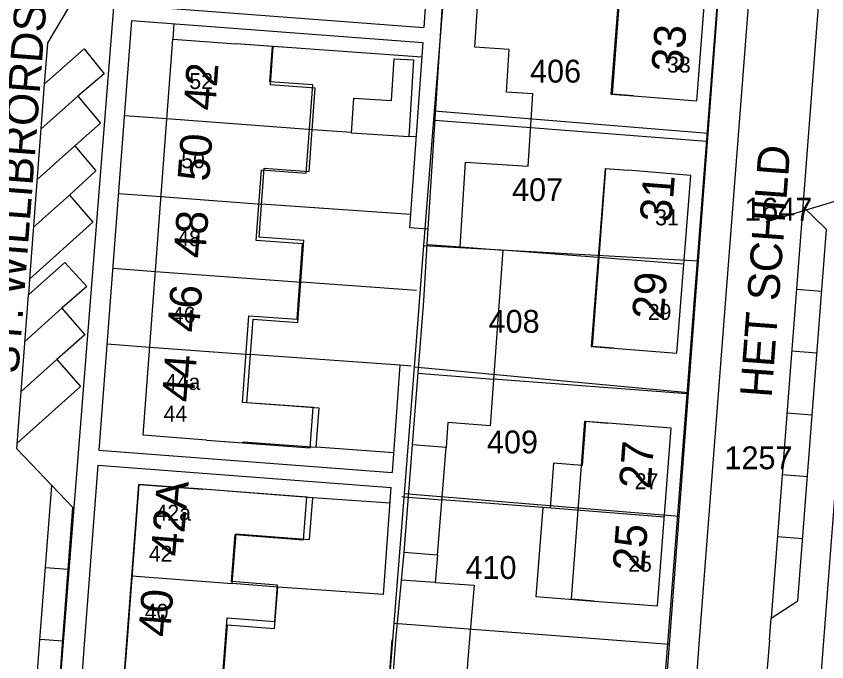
# Model space of a CAD drawing. Extents: x 148816 to 151297, y 399515 to 402500.
# Drawn here: x 150181.1 to 150244.9, y 401248.3 to 401299.1 of the extents above; entities that cross this region are included whole.
import ezdxf

# ---------------------------------------------------------------- set-up
doc = ezdxf.new("R2010")
doc.units = 0
for name, color, linetype in [('B01 Hoofdgebouw  [D] Norm', 7, 'Continuous'), ('B01 Hoofdgebouw  [T] Norm', 7, 'Continuous'), ('B01 hoofgebouw', 7, 'Continuous'), ('B02 Bijgebouw  [D] Norm', 7, 'Continuous'), ('B07 Tussenmuur  [D] Norm', 7, 'Continuous'), ('G01 perceelsgrens', 7, 'Continuous'), ('T04 Haag heg  [D] Gem', 7, 'Continuous'), ('V00 Kant verharding algemeen  [T] Norm', 7, 'Continuous'), ('V00 Kant verharding algemeen secundair  [D] Gem', 7, 'Continuous'), ('V00 Kant verharding algemeen secundair  [T] Gem', 7, 'Continuous'), ('V00 Kant verharding algemeen secundair  [T] Norm', 7, 'Continuous'), ('Z01 perceelnummer', 7, 'Continuous'), ('Z02 huisnummer', 7, 'Continuous'), ('Z02 Huisnummer  [Tekst] Norm', 7, 'Continuous'), ('Z06 straatnaam', 7, 'Continuous')]:
    doc.layers.add(name, color=color, linetype=linetype)

msp = doc.modelspace()

# ---------------------------------------------------------------- linework, layer by layer
at = {"layer": 'B01 Hoofdgebouw  [D] Norm'}
for p, q in [((150228.439, 401299.927), (150227.894, 401292.947)), ((150201.319, 401296.691), (150198.39, 401296.909)), ((150201.095, 401293.681), (150201.319, 401296.691)), ((150204.619, 401293.419), (150201.095, 401293.681)), ((150204.132, 401286.867), (150204.619, 401293.419)), ((150227.894, 401292.947), (150229.66, 401292.809)), ((150200.203, 401281.679), (150200.608, 401287.129)), ((150200.608, 401287.129), (150204.132, 401286.867)), ((150227.443, 401287.08), (150226.344, 401273.09)), ((150227.443, 401287.08), (150229.21, 401286.95)), ((150203.735, 401281.417), (150200.203, 401281.679)), ((150203.257, 401274.969), (150203.735, 401281.417)), ((150199.238, 401268.663), (150199.725, 401275.231)), ((150199.725, 401275.231), (150203.257, 401274.969)), ((150226.344, 401273.09), (150228.11, 401272.951)), ((150204.933, 401268.241), (150199.238, 401268.663)), ((150204.704, 401265.154), (150204.933, 401268.241)), ((150225.89, 401267.191), (150225.622, 401263.723)), ((150227.66, 401267.06), (150225.89, 401267.191)), ((150196.07, 401265.73), (150198.949, 401265.516)), ((150198.949, 401265.516), (150198.954, 401265.581)), ((150198.954, 401265.581), (150204.704, 401265.154)), ((150223.38, 401263.896), (150223.107, 401260.37)), ((150225.622, 401263.723), (150223.38, 401263.896)), ((150204.418, 401261.19), (150195.74, 401261.857)), ((150204.165, 401257.898), (150204.418, 401261.19)), ((150222.525, 401260.415), (150221.98, 401253.415)), ((150198.086, 401254.431), (150198.387, 401258.342)), ((150198.387, 401258.342), (150204.165, 401257.898)), ((150201.677, 401254.155), (150198.086, 401254.431)), ((150201.426, 401250.891), (150201.677, 401254.155)), ((150221.98, 401253.415), (150226.57, 401253.058)), ((150197.695, 401251.178), (150197.617, 401250.164)), ((150197.695, 401251.178), (150201.426, 401250.891)), ((150197.617, 401250.164), (150197.279, 401245.752))]:
    msp.add_line(p, q, dxfattribs=at)
at = {"layer": 'B01 Hoofdgebouw  [T] Norm'}
for p, q in [((150234.64, 401292.42), (150235.73, 401306.38)), ((150191.08, 401266.1), (150193.4, 401297.28)), ((150193.4, 401297.28), (150198.39, 401296.91)), ((150229.66, 401292.81), (150234.64, 401292.42)), ((150234.19, 401286.55), (150229.21, 401286.95)), ((150233.09, 401272.56), (150234.19, 401286.55)), ((150228.11, 401272.95), (150233.09, 401272.56)), ((150232.64, 401266.67), (150227.66, 401267.06)), ((150231.55, 401252.67), (150232.64, 401266.67)), ((150196.07, 401265.73), (150191.08, 401266.1)), ((150190.75, 401262.24), (150189.81, 401250)), ((150195.74, 401261.86), (150190.75, 401262.24)), ((150226.57, 401253.06), (150231.55, 401252.67)), ((150189.81, 401250), (150187.91, 401225.14))]:
    msp.add_line(p, q, dxfattribs=at)
at = {"layer": 'B01 hoofgebouw'}
for points in [[(150229.66, 401292.81), (150234.64, 401292.42), (150235.73, 401306.38), (150228.73, 401306.93), (150228.93, 401309.98), (150236.01, 401309.51), (150236.19, 401312.23), (150231.2, 401312.56)], [(150229.66, 401292.81), (150228.008, 401292.939), (150229.066, 401306.904)], [(150196.07, 401265.73), (150191.08, 401266.1), (150193.4, 401297.28), (150198.39, 401296.91)], [(150196.07, 401265.73), (150204.228, 401265.125), (150204.462, 401268.277), (150198.885, 401268.692), (150199.392, 401275.509), (150203.188, 401275.227), (150203.63, 401281.167), (150199.965, 401281.439), (150200.378, 401286.987), (150203.906, 401286.724), (150204.423, 401293.672), (150201.056, 401293.923), (150201.263, 401296.697), (150198.39, 401296.91)], [(150228.11, 401272.95), (150226.434, 401273.081), (150227.496, 401287.088), (150229.21, 401286.95)], [(150228.11, 401272.95), (150233.09, 401272.56), (150234.19, 401286.55), (150229.21, 401286.95)], [(150226.57, 401253.06), (150224.785, 401253.2), (150225.846, 401267.202), (150227.66, 401267.06)], [(150226.57, 401253.06), (150231.55, 401252.67), (150232.64, 401266.67), (150227.66, 401267.06)], [(150192.9, 401224.76), (150187.91, 401225.14), (150190.75, 401262.24), (150195.74, 401261.86)], [(150192.9, 401224.76), (150195.789, 401224.54), (150195.981, 401227.055), (150199.499, 401226.785), (150199.975, 401233.014), (150196.321, 401233.294), (150196.772, 401239.185), (150200.402, 401238.907), (150200.917, 401245.635), (150197.23, 401245.917), (150197.676, 401251.74), (150201.431, 401251.452), (150201.65, 401254.311), (150198.029, 401254.588), (150198.313, 401258.3), (150203.694, 401257.888), (150203.95, 401261.235), (150195.74, 401261.86)]]:
    msp.add_lwpolyline(points, dxfattribs=at)
at = {"layer": 'B02 Bijgebouw  [D] Norm'}
for p, q in [((150213.452, 401281.126), (150216.046, 401280.938)), ((150216.046, 401280.938), (150219.381, 401280.676)), ((150219.381, 401280.676), (150218.387, 401266.856)), ((150213.129, 401276.679), (150212.25, 401265.346)), ((150212.688, 401270.993), (150218.651, 401270.53)), ((150215.059, 401267.099), (150214.916, 401265.137)), ((150218.387, 401266.856), (150215.059, 401267.099)), ((150211.586, 401256.885), (150210.936, 401249.978)), ((150214.252, 401256.676), (150214.055, 401254.519)), ((150214.055, 401254.519), (150217.126, 401254.298)), ((150217.126, 401254.298), (150216.702, 401249.461)), ((150210.936, 401249.978), (150210.604, 401245.636)), ((150216.702, 401249.461), (150216.374, 401245.193))]:
    msp.add_line(p, q, dxfattribs=at)
for points in [[(150216.03, 401280.939), (150216.452, 401287.59), (150221.388, 401287.277), (150221.749, 401292.971), (150219.66, 401293.103), (150219.873, 401296.462), (150217.181, 401296.632), (150217.725, 401305.204), (150214.949, 401305.38), (150213.411, 401281.129), (150213.129, 401276.679)], [(150214.252, 401256.676), (150214.916, 401265.137), (150212.25, 401265.346), (150211.586, 401256.885)]]:
    msp.add_lwpolyline(points, dxfattribs=at)
msp.add_lwpolyline([(150212.348, 401295.632), (150211.983, 401289.594), (150207.487, 401289.866), (150207.654, 401292.631), (150210.634, 401292.451), (150210.832, 401295.724)], close=True, dxfattribs=at)
at = {"layer": 'B07 Tussenmuur  [D] Norm'}
for p, q in [((150192.934, 401291.014), (150204.393, 401290.161)), ((150192.934, 401291.014), (150204.393, 401290.161)), ((150221.579, 401290.283), (150214.029, 401290.866)), ((150221.579, 401290.283), (150214.029, 401290.866)), ((150192.478, 401284.883), (150200.399, 401284.294)), ((150192.478, 401284.883), (150200.399, 401284.294)), ((150233.64, 401279.555), (150226.894, 401280.085)), ((150233.64, 401279.555), (150226.894, 401280.085)), ((150192.039, 401278.993), (150203.537, 401278.137)), ((150192.039, 401278.993), (150203.537, 401278.137)), ((150191.596, 401273.032), (150199.466, 401272.446)), ((150191.596, 401273.032), (150199.466, 401272.446)), ((150211.928, 401261.241), (150214.594, 401261.032)), ((150211.928, 401261.241), (150214.594, 401261.032)), ((150232.095, 401259.67), (150222.525, 401260.415)), ((150232.095, 401259.67), (150222.525, 401260.415)), ((150214.252, 401256.676), (150211.586, 401256.885)), ((150214.252, 401256.676), (150211.586, 401256.885)), ((150190.197, 401255.037), (150198.086, 401254.431)), ((150190.197, 401255.037), (150198.086, 401254.431)), ((150214.055, 401254.519), (150211.381, 401254.711)), ((150214.055, 401254.519), (150211.381, 401254.711))]:
    msp.add_line(p, q, dxfattribs=at)
at = {"layer": 'G01 perceelsgrens'}
for points in [[(150217.194, 401332.123), (150194.199, 401333.695), (150191.187, 401330.572), (150183.485, 401233.61), (150178.714, 401164.358), (150182.92, 401164.083), (150179.34, 401147.979), (150175.612, 401098.025)], [(150214.787, 401301.692), (150213.988, 401291.594)], [(150235.533, 401289.857), (150236.293, 401299.912)], [(150213.988, 401291.594), (150213.153, 401281.036)], [(150235.533, 401289.857), (150213.988, 401291.594)], [(150234.774, 401279.825), (150235.533, 401289.857)], [(150247.35, 401285.392), (150238.849, 401174.918), (150237.584, 401158.486), (150245.9, 401157.85)], [(150213.153, 401281.036), (150212.396, 401271.466)], [(150213.153, 401281.036), (150234.774, 401279.825)], [(150233.989, 401269.436), (150234.774, 401279.825)], [(150212.396, 401271.466), (150211.61, 401261.529)], [(150233.989, 401269.436), (150212.396, 401271.466)], [(150233.255, 401259.725), (150233.989, 401269.436)], [(150211.61, 401261.529), (150210.8, 401251.293)], [(150211.61, 401261.529), (150233.255, 401259.725)], [(150232.494, 401249.648), (150233.255, 401259.725)], [(150210.8, 401251.293), (150210.048, 401241.792)], [(150232.494, 401249.648), (150210.8, 401251.293)], [(150231.727, 401239.729), (150232.162, 401245.256), (150232.494, 401249.648)]]:
    msp.add_lwpolyline(points, dxfattribs=at)
at = {"layer": 'T04 Haag heg  [D] Gem'}
for p, q in [((150193.492, 401298.496), (150193.4, 401297.28)), ((150213.003, 401295.862), (150201.319, 401296.691)), ((150189.599, 401291.268), (150192.934, 401291.014)), ((150204.393, 401290.161), (150207.492, 401289.941)), ((150235.421, 401289.213), (150221.579, 401290.283)), ((150212.557, 401289.582), (150211.985, 401289.623)), ((150189.132, 401285.137), (150192.478, 401284.883)), ((150212.123, 401283.462), (150200.399, 401284.294)), ((150226.893, 401280.085), (150219.381, 401280.676)), ((150188.684, 401279.248), (150192.039, 401278.993)), ((150212.589, 401277.495), (150203.537, 401278.137)), ((150188.231, 401273.288), (150191.596, 401273.032)), ((150211.282, 401271.607), (150199.466, 401272.446)), ((150233.886, 401269.353), (150218.651, 401270.53)), ((150210.793, 401264.722), (150204.704, 401265.154)), ((150210.512, 401260.757), (150204.418, 401261.19)), ((150211.438, 401261.276), (150211.928, 401261.241)), ((150222.525, 401260.415), (150214.594, 401261.032)), ((150210.001, 401253.564), (150201.677, 401254.155)), ((150210.656, 401250), (150210.008, 401241.61))]:
    msp.add_line(p, q, dxfattribs=at)
at = {"layer": 'V00 Kant verharding algemeen  [T] Norm'}
for p, q in [((150232.39, 401250), (150238.49, 401328.92)), ((150234.87, 401250), (150240.82, 401327.33)), ((150246.28, 401326.73), (150242.991, 401284.1)), ((150214.212, 401312.9), (150213.167, 401298.177)), ((150183.54, 401296.93), (150186.96, 401302.68)), ((150190.257, 401299.919), (150213.167, 401298.177)), ((150190.168, 401298.749), (150187.596, 401264.936)), ((150190.168, 401298.749), (150213.084, 401297.006)), ((150183.54, 401296.93), (150183.297, 401293.717)), ((150213.084, 401297.006), (150212.049, 401282.42)), ((150183.297, 401293.717), (150186.434, 401296.515)), ((150242.991, 401284.1), (150244.857, 401282.29)), ((150213.487, 401282.318), (150212.049, 401282.42)), ((150242.603, 401253.068), (150244.857, 401282.29)), ((150182.045, 401277.144), (150184.905, 401279.695)), ((150182.139, 401278.385), (150182.045, 401277.144)), ((150211.282, 401271.607), (150210.684, 401263.18)), ((150212.166, 401271.544), (150211.282, 401271.607)), ((150185.551, 401260.416), (150181.13, 401265.03)), ((150187.596, 401264.936), (150210.684, 401263.18)), ((150187.505, 401263.741), (150186.46, 401250)), ((150187.505, 401263.741), (150210.599, 401261.985)), ((150210.001, 401253.564), (150210.599, 401261.985)), ((150184.754, 401250), (150185.551, 401260.416)), ((150240.493, 401251.724), (150242.603, 401253.068)), ((150240.36, 401250), (150240.493, 401251.724)), ((150183.118, 401228.468), (150184.754, 401250)), ((150186.46, 401250), (150184.478, 401223.933)), ((150230.01, 401186.76), (150234.87, 401250)), ((150231.14, 401233.89), (150232.39, 401250)), ((150240.36, 401250), (150239.801, 401242.752))]:
    msp.add_line(p, q, dxfattribs=at)
for points in [[(150186.434, 401296.515), (150188.013, 401294.54), (150185.936, 401292.785), (150187.719, 401290.659), (150185.693, 401288.879), (150187.348, 401286.904), (150185.272, 401284.997), (150187.105, 401282.87), (150182.139, 401278.385)], [(150184.905, 401279.695), (150186.636, 401277.796), (150184.686, 401276.093), (150186.494, 401274.017), (150184.291, 401272.059), (150186.149, 401269.932), (150181.164, 401265.486)]]:
    msp.add_lwpolyline(points, dxfattribs=at)
at = {"layer": 'V00 Kant verharding algemeen secundair  [D] Gem'}
for p, q in [((150244.482, 401277.424), (150242.488, 401277.578)), ((150244.106, 401272.559), (150242.112, 401272.713)), ((150243.731, 401267.693), (150241.737, 401267.847)), ((150243.356, 401262.828), (150241.362, 401262.982)), ((150242.981, 401257.962), (150240.986, 401258.116)), ((150185.177, 401255.533), (150183.384, 401255.67)), ((150184.747, 401249.909), (150182.954, 401250.046))]:
    msp.add_line(p, q, dxfattribs=at)
at = {"layer": 'V00 Kant verharding algemeen secundair  [T] Gem'}
for p, q in [((150183.031, 401290.194), (150185.936, 401292.785)), ((150182.732, 401286.238), (150185.693, 401288.879)), ((150182.448, 401282.478), (150185.272, 401284.997)), ((150181.769, 401273.491), (150184.686, 401276.093)), ((150181.471, 401269.544), (150184.291, 401272.059))]:
    msp.add_line(p, q, dxfattribs=at)
at = {"layer": 'V00 Kant verharding algemeen secundair  [T] Norm'}
for p, q in [((150183.297, 401293.717), (150182.139, 401278.385)), ((150242.991, 401284.1), (150240.493, 401251.724)), ((150181.13, 401265.03), (150182.045, 401277.144)), ((150182.95, 401250), (150183.88, 401262.16)), ((150181.15, 401226.32), (150182.95, 401250))]:
    msp.add_line(p, q, dxfattribs=at)
at = {"layer": 'Z01 perceelnummer'}
msp.add_lwpolyline([(150240.104, 401282.889), (150249.635, 401285.765)], dxfattribs=at)

# ---------------------------------------------------------------- texts
for s, p in [('406', (150221.525, 401293.851)), ('407', (150220.11, 401284.525)), ('1647', (150238.385, 401282.989)), ('408', (150218.264, 401274.165)), ('409', (150218.135, 401264.677)), ('1257', (150236.825, 401263.43)), ('410', (150216.443, 401254.798))]:
    msp.add_text(s, height=1.8, dxfattribs=at).set_placement(p)
at = {"layer": 'Z02 huisnummer'}
for s, rotation, p in [('33', 85.52659, (150233.556, 401294.604)), ('42', 85.75514, (150196.738, 401291.607)), ('50', 85.69799, (150196.266, 401286.034)), ('31', 85.52659, (150232.641, 401282.8)), ('48', 85.69799, (150195.951, 401279.983)), ('29', 85.52659, (150232.039, 401275.143)), ('46', 85.69799, (150195.464, 401274.143)), ('44', 85.75514, (150195.031, 401268.657)), ('27', 85.52659, (150231.009, 401261.824)), ('42A', 85.12212, (150194.158, 401256.512)), ('25', 85.52659, (150230.503, 401255.331)), ('40', 85.64085, (150193.185, 401250.188))]:
    msp.add_text(s, height=2.5, rotation=rotation, dxfattribs=at).set_placement(p)
at = {"layer": 'Z02 Huisnummer  [Tekst] Norm'}
for s, p in [('33', (150232.31, 401294.64)), ('52', (150194.709, 401293.347)), ('50', (150194.076, 401287.112)), ('31', (150231.37, 401282.62)), ('48', (150193.759, 401280.982)), ('46', (150193.338, 401274.956)), ('29', (150230.79, 401275.18)), ('44a', (150192.788, 401269.67)), ('44', (150192.682, 401267.176)), ('27', (150229.76, 401261.86)), ('42a', (150192.05, 401259.384)), ('42', (150191.522, 401256.162)), ('25', (150229.25, 401255.37)), ('40', (150191.206, 401251.591))]:
    msp.add_text(s, height=1.25, dxfattribs=at).set_placement(p)
at = {"layer": 'Z06 straatnaam'}
for s, rotation, p in [('ST. WILLIBRORDSTRAAT', 85.64085, (150181.25, 401270.905)), ('HET SCHILD', 85.69799, (150240.531, 401269.02))]:
    msp.add_text(s, height=2.5, rotation=rotation, dxfattribs=at).set_placement(p)

doc.saveas('drawing.dxf')
